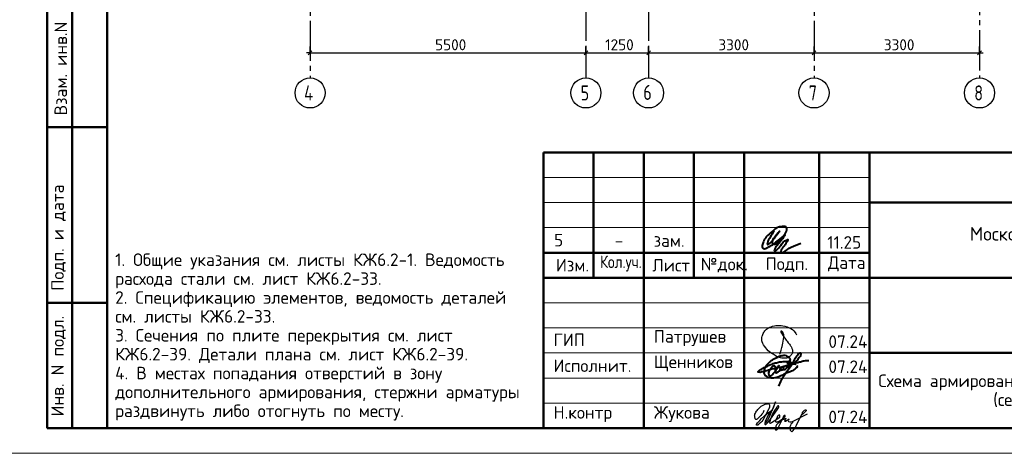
# Model space of a CAD drawing. Header units: millimetres. Extents: x 40580 to 1930067, y -240640 to 81020.
# Tile 555 of 656: x 1344768 to 1364405, y -239550 to -230905. Entities that reach past the tile are written whole.
import ezdxf

# ---------------------------------------------------------------- set-up
doc = ezdxf.new("R2010")
doc.units = ezdxf.units.MM
doc.linetypes.add('______5', pattern=[1100, 800, -100, 100, -100])
doc.linetypes.add('CENTER', pattern=[2, 1.25, -0.25, 0.25, -0.25])
for name, color, linetype, lineweight in [('Standard', 7, 'Continuous', 25), ('Обрамление проемов стержнями', 7, 'Continuous', 25), ('ОСИ', 7, 'CENTER', 15), ('Основная', 7, 'Continuous', 40)]:
    doc.layers.add(name, color=color, linetype=linetype, lineweight=lineweight)
doc.styles.add('GOST 2.304', font='isocpeur.ttf', dxfattribs={"width": 0.8})
doc.styles.add('ISOCPEUR', font='isocpeur.ttf')
doc.styles.get("Standard").update_dxf_attribs({"font": 'isocpeur.ttf'})

# ---------------------------------------------------------------- blocks, each defined once
blk = doc.blocks.new('яяя')
at = {"lineweight": 30}
for points in [[(345424, 110432), (345425, 110410), (345424, 110397), (345417, 110379), (345406, 110350), (345390, 110319), (345357, 110275), (345310, 110221), (345265, 110176), (345198, 110110), (345161, 110077), (345133, 110066), (345116, 110066), (345102, 110075), (345090, 110091), (345082, 110115), (345074, 110146), (345066, 110182), (345064, 110206), (345067, 110234), (345077, 110278), (345095, 110320), (345114, 110361), (345134, 110395), (345159, 110428), (345195, 110469), (345228, 110506), (345284, 110560), (345331, 110595), (345379, 110625), (345435, 110648), (345486, 110670), (345532, 110686), (345573, 110696), (345605, 110698), (345621, 110695), (345635, 110687), (345648, 110671), (345656, 110649), (345659, 110625), (345659, 110583), (345656, 110553), (345647, 110523), (345635, 110489), (345387, 110033), (345349, 109985), (345311, 109948), (345247, 109889), (345209, 109858), (345192, 109844), (345180, 109837), (345157, 109833), (345150, 109835), (345140, 109842), (345135, 109856), (345138, 109881), (345148, 109892), (345183, 109930), (345267, 110024), (345343, 110105), (345455, 110213), (345617, 110343), (345775, 110456), (345811, 110526), (345838, 110607), (345890, 110740), (345902, 110771), (345698, 110295), (345672, 110226), (345626, 110132), (345572, 110032), (345518, 109953), (345481, 109918), (345497, 110001), (345567, 110147), (345655, 110301), (345760, 110442)], [(345481, 109918), (345476, 109896), (345475, 109874), (345485, 109861), (345506, 109866), (345539, 109891), (345632, 109983), (345968, 110450), (346022, 110527), (346029, 110560), (346027, 110579), (346026, 110590), (346010, 110605), (345993, 110609), (345975, 110601), (345962, 110584), (345954, 110562), (345857, 110421), (345783, 110292), (345741, 110183), (345701, 110079), (345665, 109985), (345660, 109952), (345666, 109929), (345669, 109915), (345682, 109910), (345702, 109914), (345735, 109941), (345846, 110007), (346065, 110160), (346075, 110193), (346070, 110217), (346066, 110236), (346052, 110241), (346030, 110241), (346007, 110228), (345978, 110203), (345960, 110164), (345892, 110010), (345895, 109986), (345904, 109966), (345925, 109964), (345969, 109968), (346045, 110000), (346218, 110114), (346261, 110154), (346280, 110184), (346282, 110210), (346278, 110225), (346263, 110229), (346241, 110222), (346220, 110198), (346162, 110049), (345989, 109904), (345932, 109849), (345906, 109805), (345891, 109739), (345890, 109690), (345899, 109652), (345924, 109647), (345956, 109655), (345980, 109674), (346058, 109838), (346158, 110046), (346261, 110098), (346314, 110120), (346292, 110079), (346269, 110036), (346261, 110008), (346267, 109998), (346293, 109998), (346363, 110039), (346445, 110095), (346421, 110068), (346414, 110040), (346407, 110011), (346416, 109990), (346466, 109972), (346509, 109977), (346574, 109984), (347172, 110293)], [(346586, 109971), (346543, 109917), (346509, 109873), (346489, 109825), (346475, 109767), (346472, 109710), (346478, 109675), (346485, 109641), (346501, 109621), (346517, 109602), (346542, 109589), (346568, 109592), (346605, 109620), (346680, 109731), (346736, 109842), (346865, 110115), (346962, 110290), (346969, 110318), (346979, 110360), (347013, 110403), (347056, 110434), (347091, 110450), (347109, 110450), (347121, 110434), (347115, 110405), (347072, 110355), (347012, 110307), (346924, 110222)]]:
    blk.add_lwpolyline(points, dxfattribs=at)
blk = doc.blocks.new('Из_буфера32210')
at = {"color": 7, "lineweight": 25}
blk.add_lwpolyline([(357, 84), (386, 160), (399, 213), (405, 239), (412, 268), (420, 299), (427, 339), (434, 380), (437, 414), (438, 442), (436, 466), (430, 489), (425, 504), (417, 519), (409, 531), (405, 535), (403, 536), (400, 539), (394, 541), (387, 543), (383, 542), (379, 539), (377, 534), (377, 528), (379, 523), (438, 428), (470, 382), (484, 365), (504, 341), (528, 310), (551, 280), (562, 264), (575, 247), (582, 235), (589, 220), (599, 198), (606, 184), (610, 167), (611, 155), (612, 143), (611, 127), (609, 116), (603, 96), (596, 82), (588, 69), (579, 56), (563, 43), (551, 34), (539, 25), (524, 16), (511, 10), (494, 5), (481, 3), (456, 0), (432, 1), (415, 3), (396, 6), (375, 11), (355, 19), (336, 24), (310, 31), (293, 39), (269, 53), (243, 69), (223, 80), (202, 93), (180, 109), (152, 128), (126, 152), (98, 182), (77, 211), (52, 241), (32, 266), (20, 293), (8, 329), (3, 348), (1, 373), (0, 393), (1, 417), (6, 440), (13, 454), (20, 476), (26, 497), (38, 517), (47, 529), (60, 548), (75, 563), (95, 581), (115, 593), (135, 606), (161, 618), (187, 628), (213, 638), (251, 647), (282, 653), (319, 655), (353, 655), (384, 652), (418, 648), (460, 641), (503, 628), (544, 611), (579, 594), (611, 573), (639, 545), (666, 515), (679, 496), (694, 471)], dxfattribs=at)

msp = doc.modelspace()

# ---------------------------------------------------------------- linework, layer by layer
at = {"layer": 'Standard', "color": 7, "linetype": 'Continuous', "lineweight": 50, "transparency": 33554687}
for p, q in [((1345313.7, -239049.7), (1345313.7, -230549.7)), ((1345313.7, -239049.7), (1345313.7, -230549.7)), ((1345813.7, -239049.7), (1345813.7, -230549.7)), ((1345313.7, -233049.7), (1346513.7, -233049.7)), ((1355213.7, -239049.8), (1355213.7, -233549.8)), ((1355213.7, -233549.8), (1373713.7, -233549.8)), ((1356213.7, -236049.8), (1356213.7, -233549.8)), ((1357213.7, -239049.8), (1357213.7, -233549.8)), ((1358213.7, -236049.8), (1358213.7, -233549.8)), ((1359213.7, -239049.8), (1359213.7, -233549.8)), ((1360713.7, -239049.8), (1360713.7, -233549.8)), ((1361713.7, -239049.8), (1361713.7, -233549.8)), ((1361713.7, -234549.8), (1373713.7, -234549.8)), ((1355213.7, -235549.8), (1361713.7, -235549.8)), ((1355213.7, -235549.8), (1361713.7, -235549.8)), ((1355213.7, -236049.8), (1361713.7, -236049.8)), ((1355213.7, -236049.8), (1361713.7, -236049.8)), ((1361713.7, -236049.8), (1373713.7, -236049.8)), ((1345313.7, -236549.7), (1346513.7, -236549.7)), ((1361713.7, -237549.8), (1373713.7, -237549.8)), ((1346513.7, -239049.7), (1345313.7, -239049.7))]:
    msp.add_line(p, q, dxfattribs=at)
at = {"layer": 'Standard', "color": 251, "linetype": 'Continuous', "lineweight": -3, "true_color": 0x656565, "transparency": 33554687}
for p, q in [((1350559.8, -231564.6), (1350559.8, -231439.6)), ((1356059.8, -231564.6), (1356059.8, -231439.6)), ((1357309.8, -231564.6), (1357309.8, -231439.6)), ((1360609.8, -231564.6), (1360609.8, -231439.6)), ((1363909.8, -231564.6), (1363909.8, -231439.6)), ((1350559.8, -231564.6), (1350559.8, -231689.6)), ((1350559.8, -231564.6), (1350559.8, -231564.6)), ((1356059.8, -231564.6), (1356059.8, -231689.6)), ((1356059.8, -231564.6), (1356059.8, -231564.6)), ((1357309.8, -231564.6), (1357309.8, -231689.6)), ((1357309.8, -231564.6), (1357309.8, -231564.6)), ((1360609.8, -231564.6), (1360609.8, -231689.6)), ((1360609.8, -231564.6), (1360609.8, -231564.6)), ((1363909.8, -231564.6), (1363909.8, -231689.6)), ((1363909.8, -231564.6), (1363909.8, -231564.6))]:
    msp.add_line(p, q, dxfattribs=at)
at = {"layer": 'Standard', "color": 7, "linetype": 'Continuous', "lineweight": -3, "transparency": 33554687}
for p, q in [((1350559.8, -231564.6), (1350484.8, -231564.6)), ((1350559.8, -231564.6), (1356059.8, -231564.6)), ((1356059.8, -231564.6), (1357309.8, -231564.6)), ((1357309.8, -231564.6), (1360609.8, -231564.6)), ((1360609.8, -231564.6), (1363909.8, -231564.6)), ((1363909.8, -231564.6), (1363984.8, -231564.6))]:
    msp.add_line(p, q, dxfattribs=at)
at = {"layer": 'Standard', "color": 7, "linetype": 'Continuous', "lineweight": 25, "transparency": 33554687}
for p, q in [((1350522.3, -231602.1), (1350597.3, -231527.1)), ((1356022.3, -231602.1), (1356097.3, -231527.1)), ((1357272.3, -231602.1), (1357347.3, -231527.1)), ((1360572.3, -231602.1), (1360647.3, -231527.1)), ((1363872.3, -231602.1), (1363947.3, -231527.1)), ((1355213.7, -239049.8), (1373713.7, -239049.8)), ((1355213.7, -239049.8), (1373713.7, -239049.8)), ((1355213.7, -239049.8), (1373713.7, -239049.8))]:
    msp.add_line(p, q, dxfattribs=at)
at = {"layer": 'Standard', "color": 7, "linetype": 'Continuous', "lineweight": 13, "transparency": 33554687}
for p, q in [((1355213.7, -234049.8), (1361713.7, -234049.8)), ((1355213.7, -234549.8), (1361713.7, -234549.8)), ((1355213.7, -235049.8), (1361713.7, -235049.8)), ((1355213.7, -236549.8), (1361713.7, -236549.8)), ((1355213.7, -237049.8), (1361713.7, -237049.8)), ((1355213.7, -237049.8), (1361713.7, -237049.8)), ((1355213.7, -237549.8), (1361713.7, -237549.8)), ((1355213.7, -237549.8), (1361713.7, -237549.8)), ((1355213.7, -238049.8), (1361713.7, -238049.8)), ((1355213.7, -238549.8), (1361713.7, -238549.8))]:
    msp.add_line(p, q, dxfattribs=at)
msp.add_lwpolyline([(1344513.7, -239549.7), (1374213.7, -239549.7), (1374213.7, -197549.7), (1344513.7, -197549.7), (1344513.7, -239549.7)], close=True, dxfattribs=at)
at = {"layer": 'Standard', "color": 7, "linetype": 'Continuous', "lineweight": 50, "transparency": 33554687}
msp.add_lwpolyline([(1346513.7, -198049.7), (1373713.7, -198049.7), (1373713.7, -239049.7), (1346513.7, -239049.7), (1346513.7, -198049.7)], close=True, dxfattribs=at)
at = {"layer": 'ОСИ', "color": 8, "linetype": '______5', "lineweight": -3, "transparency": 33554687}
for p, q in [((1356059.8, -198624.7), (1356059.8, -232064.6)), ((1357309.8, -198624.7), (1357309.8, -232064.6)), ((1350559.8, -199024.7), (1350559.8, -232064.6)), ((1363909.8, -223416), (1363909.8, -232064.6)), ((1360609.8, -225424.7), (1360609.8, -232064.6))]:
    msp.add_line(p, q, dxfattribs=at)
at = {"layer": 'ОСИ', "color": 7, "linetype": 'Continuous', "lineweight": -3, "transparency": 33554687}
for centre in [(1350559.8, -232364.6), (1356059.8, -232364.6), (1357309.8, -232364.6), (1360609.8, -232364.6), (1363909.8, -232364.6)]:
    msp.add_circle(centre, 300, dxfattribs=at)
at = {"layer": 'Основная', "color": 7, "ltscale": 100}
msp.add_spline([(1359806.5, -235112.3), (1359737.2, -235238.6), (1359680.1, -235360.5), (1359680.1, -235388.5), (1359714.8, -235370.6), (1359812.1, -235265.5), (1359923.9, -235117.8), (1359843.4, -235221.9), (1359780.8, -235316.9), (1359788.6, -235378.4), (1359847.9, -235372.8), (1359926.2, -235306.9), (1360017.9, -235198.4), (1360069.3, -235094.4), (1360062.6, -235046.3), (1359978.3, -235030), (1359903.8, -235040.7), (1359774.1, -235125.7), (1359656.6, -235235.3), (1359599.6, -235332.6), (1359578.3, -235405.3), (1359579.5, -235452.2), (1359619.7, -235470.1), (1359688, -235446.7), (1359875.8, -235321.4), (1360030.2, -235193.9), (1359874.5, -235404.8), (1359818.9, -235502.1), (1359818.8, -235520.5), (1359852.4, -235503.7), (1359946.3, -235406.4), (1360071.6, -235291.2), (1360090.6, -235286.7), (1360072.7, -235329.2), (1359995.6, -235441.1), (1359948.5, -235528.3), (1359955.2, -235547.3), (1359991, -235538.4), (1360154.3, -235438.8), (1360348.9, -235360.5)], degree=3, dxfattribs=at)
at = {"layer": 'Основная'}
for points in [[(1359907, -238208.5), (1360025.5, -237977.3), (1360175.8, -237765.4), (1360267.3, -237606.8), (1360291.4, -237573.5), (1360312.9, -237551.5), (1360324.7, -237549.2), (1360331.6, -237548.3), (1360336.9, -237549.7), (1360340.8, -237552.5), (1360343, -237556.7), (1360343.8, -237559.8), (1360345.9, -237566.7), (1360345.4, -237570.2), (1360345.3, -237577.6), (1360343.8, -237581.5), (1360342.6, -237593), (1360330.1, -237619.1), (1360300.8, -237662.5), (1360252.5, -237714.7), (1360193.8, -237756.6), (1360159, -237777.5), (1360139.9, -237781.4), (1359965, -237829.9), (1359771.2, -237874.5), (1359636, -237913.3), (1359555.3, -237933.1), (1359511.2, -237935.1), (1359490.7, -237924.6), (1359502, -237915.2), (1359512.4, -237901.6), (1359529.8, -237890.2), (1359593, -237852.4), (1359682.2, -237809.3), (1359772.1, -237770.1), (1359858.3, -237742.7), (1359942.2, -237725), (1360045.9, -237721.3), (1360093.6, -237718.6)], [(1360268.4, -237796.1), (1360265.9, -237836.1), (1360247.6, -237851), (1360216, -237876.8), (1360137, -237922.6), (1360057.1, -237954.2), (1359983.9, -237989.9), (1359826.6, -238046.1), (1359733.4, -238047.2), (1359689.6, -238036.1), (1359661.3, -238018.4), (1359644.1, -238007.3), (1359628.1, -237978.4), (1359618.6, -237949.6), (1359623.6, -237896.4), (1359629.7, -237856.4), (1359655.8, -237806.5), (1359686.7, -237766.8), (1359736.2, -237719.5), (1359779.4, -237682.9), (1359839.3, -237652.9), (1359902, -237622.4), (1359965.8, -237600.2), (1360004.8, -237594.7), (1360052.8, -237598.6), (1360074.5, -237610.8), (1360098.6, -237628.9), (1360112.2, -237645.7), (1360129.4, -237668.4), (1360130.5, -237698.9), (1360128.8, -237715), (1360124.4, -237735.3), (1360117.7, -237751.1), (1360106.6, -237761.1), (1360093.9, -237761.1), (1360083.3, -237754.4), (1360084.4, -237730), (1360095, -237717.8), (1360144.2, -237734.2), (1360167.2, -237745.6), (1360219, -237764.1), (1360234.3, -237771.5), (1360244.5, -237778.2)], [(1359841, -237916.2), (1359839.9, -237834.4), (1359830.6, -237811.9), (1359809.2, -237803.4), (1359792.2, -237814.1), (1359774.4, -237829.2), (1359751.5, -237855.5), (1359729, -237879.1), (1359712.3, -237905), (1359708.6, -237926.5), (1359702, -237963.8), (1359705.3, -237978.2), (1359719.4, -238000.8), (1359740.8, -238003.4), (1359769.3, -237990.1), (1359793.3, -237959.7), (1359811.4, -237942.4), (1359835.1, -237923.1), (1359872.4, -237854.7), (1359893.1, -237821.5), (1359910.8, -237800), (1359843.9, -237908.4), (1359845.8, -237929.8), (1359850.2, -237948.6), (1359871.3, -237937.2), (1359896.1, -237924.6), (1359928.2, -237895), (1359931.2, -237889.9), (1359940.1, -237861), (1359945.2, -237846.2), (1359947.1, -237840.3), (1359943.4, -237876.6), (1359946.3, -237889.5), (1359962.6, -237888.8), (1359984.8, -237882.1), (1360004.4, -237849.2), (1360006.2, -237830.3), (1359996.6, -237881), (1360006.2, -237881.4), (1360038.8, -237869.2), (1360063.5, -237851.8), (1360066.5, -237818.1), (1360068.3, -237803.7), (1360071.3, -237834.4), (1360089.8, -237835.5), (1360107.2, -237833.3), (1360120.1, -237798.9), (1360122.7, -237790.8), (1360122.3, -237798.6), (1360117.5, -237824.1), (1360133.8, -237828.5)], [(1360171.9, -237771.6), (1360231.8, -237753.4), (1360303.1, -237731.4), (1360341.2, -237723.4), (1360410.6, -237704.9), (1360466.5, -237698.3), (1360507.2, -237699)]]:
    msp.add_spline(points, degree=3, dxfattribs=at)

# ---------------------------------------------------------------- block references
at = {"color": 1, "ltscale": 100}
msp.add_blockref('Из_буфера32210', (1359568.8, -237656), dxfattribs=at)
at = {"color": 2, "lineweight": 60, "xscale": 0.5, "yscale": 0.5, "zscale": 0.5}
msp.add_blockref('яяя', (1186893, -293908.3), dxfattribs=at)

# ---------------------------------------------------------------- texts
at = {"layer": 'Standard', "color": 7, "linetype": 'Continuous', "lineweight": 25, "transparency": 33554687, "style": 'ISOCPEUR'}
for s, insert, char_height, width, attachment_point in [('5500', (1353051.8, -231514.7), 220, 641.476, 7), ('1250', (1356442.4, -231514.6), 220, 610.171, 7), ('3300', (1358701.8, -231514.7), 220, 641.476, 7), ('3300', (1362001.8, -231514.7), 220, 641.476, 7), ('Московская\\~область,\\~городской\\~округ\\~Звенигород,\\~район\\~', (1334017.8, -235382.8), 270, 8136.208, 7), ('Московская\\~область,\\~городской\\~округ\\~Звенигород,\\~район\\~', (1363717.8, -235382.8), 270, 8136.208, 7), ('5', (1355515.8, -235175), 250, 283.333, 2), ('зам.', (1357720.3, -235183.9), 250, 283.333, 2), ('11.25', (1360874.2, -235469.8), 250, 693.365, 7), ('-', (1356720.3, -235183.9), 250, 283.333, 2), ('Изм.', (1355461.6, -235925), 250, 631.146, 7), ('Лист', (1357384.6, -235925), 250, 782.227, 7), ('№док.', (1358349.2, -235942.4), 250, 853.387, 7), ('Подп.', (1359645, -235935.5), 250, 764.539, 7), ('Дата', (1360886.8, -235925), 250, 782.227, 7), ('\\W0.83;Кол.уч.', (1356340.7, -235925), 250, 799.955, 7), ('ГИП', (1355413.7, -237412.3), 250, 586.81, 7), ('Патрушев', (1357413.7, -237412.3), 250, 1386.365, 7), ('07.24', (1360896.8, -237448.5), 250, 817.627, 7), ('Исполнит.', (1355413.7, -237928), 250, 1386.365, 7), ('Щенников', (1357413.7, -237918.4), 250, 1333.081, 7), ('07.24', (1360896.8, -237948.5), 250, 817.627, 7), ('Н.контр', (1355413.7, -238928), 250, 1102.087, 7), ('Жукова', (1357413.7, -238928), 250, 1031.11, 7), ('07.24', (1360896.8, -238948.5), 250, 817.627, 7)]:
    msp.add_mtext(s, dxfattribs=dict(at, insert=insert, char_height=char_height, width=width, attachment_point=attachment_point))
at = {"layer": 'Standard', "color": 7, "linetype": 'Continuous', "lineweight": 50, "transparency": 33554687, "char_height": 250, "attachment_point": 7, "rotation": 90, "style": 'GOST 2.304'}
for s, insert, width in [('\\A1;{\\fISOCPEUR|i0|b0;\\H250.000000;\\W1.000000;\\C7;Взам. инв.N}\\P', (1345711.7, -232813.9), 1909.099), ('\\A1;{\\fISOCPEUR|i0|b0;\\H250.000000;\\W1.000000;\\C7;Подп. и дата}\\P', (1345688.1, -236307.6), 2197.059), ('\\A1;{\\fISOCPEUR|i0|b0;\\H250.000000;\\W1.000000;\\C7;Инв. N подл.}\\P', (1345688.1, -238815.7), 2021.795)]:
    msp.add_mtext(s, dxfattribs=dict(at, insert=insert, width=width))
at = {"layer": 'Standard', "color": 7, "linetype": 'Continuous', "lineweight": 25, "transparency": 33554687, "insert": (1365213.7, -237978.9), "char_height": 250, "width": 6741.875, "attachment_point": 2, "line_spacing_factor": 0.903614, "style": 'ISOCPEUR'}
msp.add_mtext('{Схема армирования плит на отм. +40.080 \\P(секции 3, 4)}', dxfattribs=at)
at = {"layer": 'Обрамление проемов стержнями', "color": 7, "linetype": 'Continuous', "lineweight": 13, "transparency": 33554687, "insert": (1346671.9, -235565.2), "char_height": 250, "width": 8330.007, "attachment_point": 1, "line_spacing_factor": 0.903614}
msp.add_mtext('1. Общие указания см. листы КЖ6.2-1. Ведомость расхода стали см. лист КЖ6.2-33.\\P2. Спецификацию элементов, ведомость деталей см. листы КЖ6.2-33.\\P3. Сечения по плите перекрытия см. лист КЖ6.2-39. Детали плана см. лист КЖ6.2-39.\\P4. В местах попадания отверстий в зону дополнительного армирования, стержни арматуры раздвинуть либо отогнуть по месту.', dxfattribs=at)
at = {"layer": 'ОСИ', "color": 7, "linetype": 'Continuous', "lineweight": 25, "transparency": 33554687, "char_height": 300, "attachment_point": 7, "style": 'ISOCPEUR'}
for s, insert, width in [('\\W0.80;4', (1350439.8, -232514.7), 359.83), ('\\W0.78;5', (1355954.8, -232514.7), 326.834), ('\\W0.78;6', (1357204.8, -232504.6), 326.843), ('\\W0.78;7', (1360504.8, -232514.7), 326.843), ('\\W0.78;8', (1363804.8, -232514.7), 326.843)]:
    msp.add_mtext(s, dxfattribs=dict(at, insert=insert, width=width))

doc.saveas('drawing.dxf')
